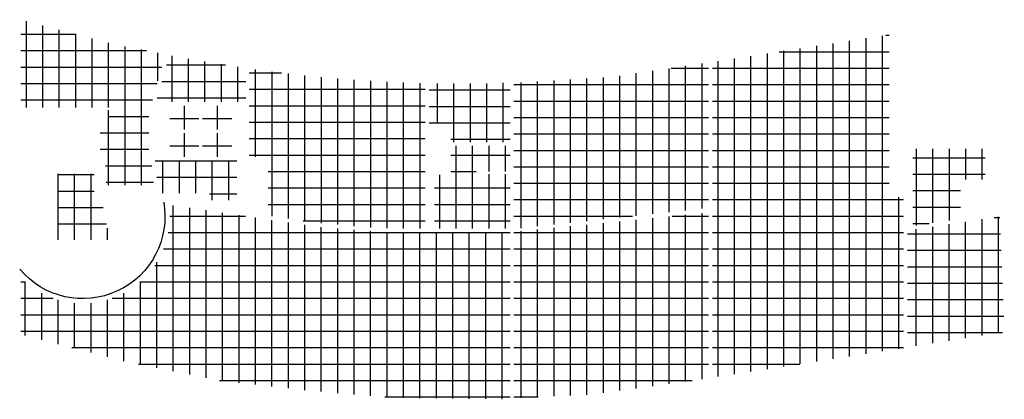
# Model space of a CAD drawing. Extents: x -156717 to 425753, y -51191 to 363295.
# Tile 502 of 502: x 389828 to 425753, y 109778 to 123631. Entities that reach past the tile are written whole.
import ezdxf

# ---------------------------------------------------------------- set-up
doc = ezdxf.new("R2010")
doc.units = 0
doc.header["$LTSCALE"] = 50
doc.layers.add('45 Plafond 2D arcering', color=7, linetype='CONTINUOUS')
doc.layers.add('EL6511--', color=3, linetype='CONTINUOUS')
pattern_1 = [(0, (-133073.85, 78063.24), (0, 600), []), (90, (-133073.85, 78063.24), (-600, 0), [])]

# ---------------------------------------------------------------- blocks, each defined once
blk = doc.blocks.new('ntysd')
at = {"layer": '45 Plafond 2D arcering', "linetype": 'Continuous'}
h = blk.add_hatch(dxfattribs=at)
h.set_pattern_fill('RASTER_600_0002', color=256, style=0, pattern_type=2)
h.set_pattern_definition([(0, (-151127.5, 82902.9), (0, 600), []), (90, (-151127.5, 82902.9), (-600, 0), [])])
h.paths.add_polyline_path([(-148457, 82304), (-148730, 82246), (-148730, 81137), (-148527, 81137, 0.025024), (-148502, 80062), (-146764, 80062), (-146866, 80961), (-146948, 80961), (-146948, 83101), (-146843, 83101), (-146341, 84841), (-148135, 85187), (-151626, 86104), (-151628, 82903), (-148411, 82903)], flags=0)
h = blk.add_hatch(dxfattribs=at)
h.set_pattern_fill('RASTER_600_0002', color=256, style=0, pattern_type=2)
h.set_pattern_definition([(0, (-122891.2, 78063.24), (0, 600), []), (90, (-122891.2, 78063.24), (-600, 0), [])])
h.paths.add_polyline_path([(-126391, 84562), (-126391, 73045), (-122912, 73581), (-119419, 74119), (-119419, 78688), (-119419, 79622), (-119941, 79622), (-119941, 85554), (-124446, 84860)], flags=0)
h = blk.add_hatch(dxfattribs=at)
h.set_pattern_fill('RASTER_600_0002', color=256, style=0, pattern_type=2)
h.set_pattern_definition([(0, (-144014.2, 83580.9), (0, 600), []), (90, (-144014.2, 83580.9), (-600, 0), [])])
h.paths.add_polyline_path([(-146205, 84809), (-146697, 83101), (-143414, 83101), (-143414, 84345, -0.012127)], flags=0)
h = blk.add_hatch(dxfattribs=at)
h.set_pattern_fill('RASTER_600_0002', color=256, style=0, pattern_type=2)
h.set_pattern_definition(pattern_1)
h.paths.add_polyline_path([(-130153, 84004), (-133629, 83796), (-133629, 78471), (-126531, 79234), (-126531, 84537)], flags=0)
h = blk.add_hatch(dxfattribs=at)
h.set_pattern_fill('RASTER_600_0002', color=256, style=0, pattern_type=2)
h.set_pattern_definition([(0, (-139766.4, 79091.14), (0, 600), []), (90, (-139766.4, 79091.14), (-600, 0), [])])
h.paths.add_polyline_path([(-142594, 78954), (-140844, 78693), (-138493, 78492), (-136869, 78485), (-136869, 83786, -0.028232), (-143294, 84317), (-143294, 81101), (-142594, 81101)], flags=0)
h = blk.add_hatch(dxfattribs=at)
h.set_pattern_fill('RASTER_600_0002', color=256, style=0, pattern_type=2)
h.set_pattern_definition([(0, (-136128.7, 82665.3), (0, 600), []), (90, (-136128.7, 82665.3), (-600, 0), [])])
h.paths.add_polyline_path([(-135929, 82335), (-135929, 81635), (-133769, 81635), (-133769, 83811), (-134367, 83779), (-136729, 83779), (-136729, 82335)], flags=0)
h = blk.add_hatch(dxfattribs=at)
h.set_pattern_fill('RASTER_600_0002', color=256, style=0, pattern_type=2)
h.set_pattern_definition([(0, (-145360.2, 82831), (0, 600), []), (90, (-145360.2, 82831), (-600, 0), [])])
h.paths.add_polyline_path([(-146190, 82101), (-145130, 82101), (-145130, 82961), (-146190, 82961)], flags=0)
h = blk.add_hatch(dxfattribs=at)
h.set_pattern_fill('RASTER_600_0002', color=256, style=0, pattern_type=2)
h.set_pattern_definition([(0, (-144160.2, 82831), (0, 600), []), (90, (-144160.2, 82831), (-600, 0), [])])
h.paths.add_polyline_path([(-144990, 82101), (-143930, 82101), (-143930, 82961), (-144990, 82961)], flags=0)
h = blk.add_hatch(dxfattribs=at)
h.set_pattern_fill('RASTER_600_0002', color=256, style=0, pattern_type=2)
h.set_pattern_definition([(0, (-145360.2, 81831), (0, 600), []), (90, (-145360.2, 81831), (-600, 0), [])])
h.paths.add_polyline_path([(-146190, 81101), (-145130, 81101), (-145130, 81961), (-146190, 81961)], flags=0)
h = blk.add_hatch(dxfattribs=at)
h.set_pattern_fill('RASTER_600_0002', color=256, style=0, pattern_type=2)
h.set_pattern_definition([(0, (-144160.2, 81831), (0, 600), []), (90, (-144160.2, 81831), (-600, 0), [])])
h.paths.add_polyline_path([(-144990, 81101), (-143930, 81101), (-143930, 81961), (-144990, 81961)], flags=0)
h = blk.add_hatch(dxfattribs=at)
h.set_pattern_fill('RASTER_600_0002', color=256, style=0, pattern_type=2)
h.set_pattern_definition([(0, (-134248.65, 80290.3), (0, 600), []), (90, (-134248.65, 80290.3), (-600, 0), [])])
h.paths.add_polyline_path([(-135929, 80445), (-136529, 80445), (-136528, 78485), (-133768, 78485), (-133769, 80465), (-135015, 80465), (-135015, 80565), (-133769, 80565), (-133769, 81495), (-135929, 81495)], flags=0)
h = blk.add_hatch(dxfattribs=at)
h.set_pattern_fill('RASTER_600_0002', color=256, style=0, pattern_type=2)
h.set_pattern_definition([(270, (-118053.35, 81394.9), (600, 0), []), (2e-14, (-118053.35, 81394.9), (0, 600), [])])
h.paths.add_polyline_path([(-119071, 81395), (-119071, 78577), (-117342, 78841), (-117342, 80278), (-116438, 80278), (-116438, 81395)], flags=0)
h = blk.add_hatch(dxfattribs=at)
h.set_pattern_fill('RASTER_600_0002', color=256, style=0, pattern_type=2)
h.set_pattern_definition([(0, (-143745.14, 80079), (0, 600), []), (90, (-143745.14, 80079), (-600, 0), [])])
h.paths.add_polyline_path([(-146591, 79779), (-144873, 79779), (-144873, 80318), (-144733, 80318), (-144733, 79513), (-143745, 79513), (-143745, 80961), (-146726, 80961)], flags=0)
h = blk.add_hatch(dxfattribs=at)
h.set_pattern_fill('RASTER_600_0002', color=256, style=0, pattern_type=2)
h.set_pattern_definition([(0, (-149969.9, 78375.8), (0, 600), []), (90, (-149969.9, 78375.8), (-600, 0), [])])
h.paths.add_polyline_path([(-150270, 80482), (-150270, 78076), (-148346, 78076, -0.033448), (-148633, 79341), (-148946, 79341), (-148946, 80484, -0.005982)], flags=0)
h = blk.add_hatch(dxfattribs=at)
h.set_pattern_fill('RASTER_600_0002', color=256, style=0, pattern_type=2)
h.set_pattern_definition([(0, (-133768, 78063.24), (0, 600), []), (90, (-133768, 78063.24), (-600, 0), [])])
h.paths.add_polyline_path([(-146216, 79343, -0.720165), (-151626, 76697), (-151626, 74622), (-147871, 73646), (-144336, 72929), (-140961, 72555), (-138051, 72312), (-133768, 72250), (-133768, 78343), (-136648, 78345), (-138505, 78353), (-140864, 78554), (-144564, 79106)], flags=0)
h = blk.add_hatch(dxfattribs=at)
h.set_pattern_fill('RASTER_600_0002', color=256, style=0, pattern_type=2)
h.set_pattern_definition(pattern_1)
h.paths.add_polyline_path([(-126531, 79069), (-133629, 78356), (-133629, 72297), (-130855, 72420), (-128360, 72761), (-126531, 73020)], flags=0)
h = blk.add_hatch(dxfattribs=at)
h.set_pattern_fill('RASTER_600_0002', color=256, style=0, pattern_type=2)
h.set_pattern_definition([(0, (-117458.2, 76814.37), (0, 600), []), (90, (-117458.2, 76814.37), (-600, 0), [])])
h.paths.add_polyline_path([(-115906, 78919), (-119271, 78405), (-119271, 74156), (-118988, 74200), (-116615, 74563), (-115739, 74698)], flags=0)
at = {"layer": '45 Plafond 2D arcering', "linetype": 'Continuous', "flags": 128}
blk.add_lwpolyline([(-146408, 79440, -0.767252), (-151664, 76999)], format="xyb", dxfattribs=at)

msp = doc.modelspace()

# ---------------------------------------------------------------- block references
at = {"layer": 'EL6511--', "color": 6}
msp.add_blockref('ntysd', (541492.00175, 37527.46231), dxfattribs=at)

doc.saveas('drawing.dxf')
